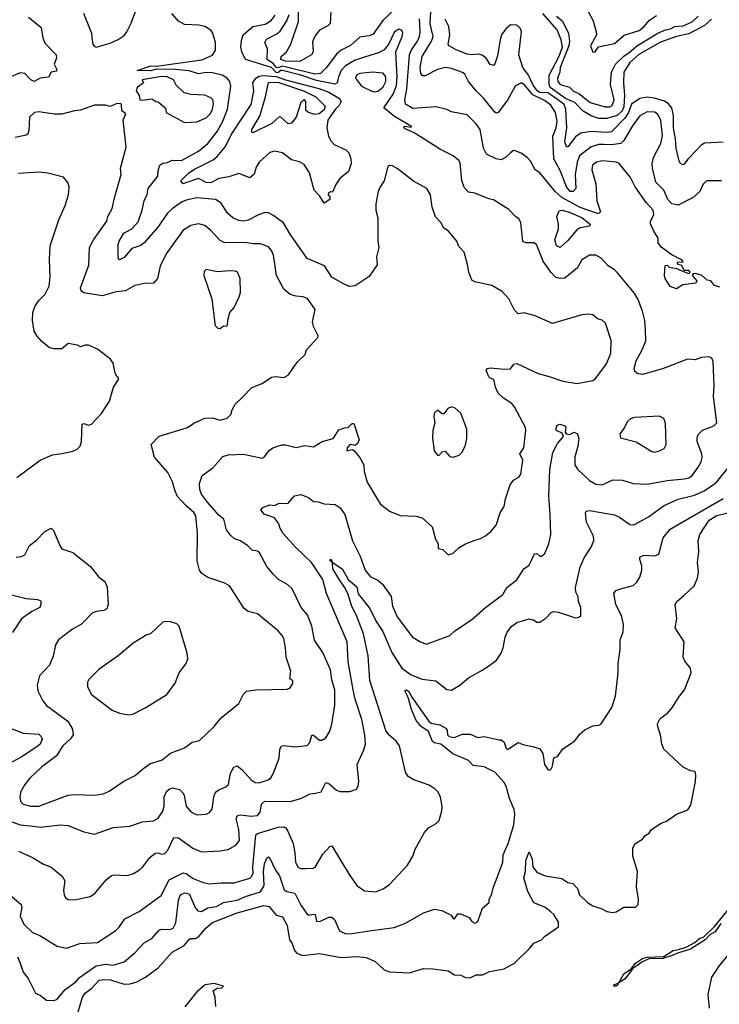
# Model space of a CAD drawing. Extents: x 1246230 to 1426786, y 660032 to 763141.
# Tile 456 of 566: x 1371733 to 1376241, y 716219 to 722562. Entities that reach past the tile are written whole.
import ezdxf

# ---------------------------------------------------------------- set-up
doc = ezdxf.new("R2010")
doc.units = 0

msp = doc.modelspace()

# ---------------------------------------------------------------- linework, layer by layer
at = {"layer": '0CON10XD'}
for points in [[(1372225, 722386.2), (1372255, 722394.2), (1372315, 722411.4), (1372367.5, 722435), (1372405, 722461.2), (1372424, 722485), (1372451.1, 722538.9), (1372477.8, 722615)], [(1374155, 722634.1), (1374072.3, 722557.7), (1374009.9, 722470.1), (1373985, 722458.8), (1373925, 722450), (1373865, 722396.5), (1373805, 722366.2), (1373775, 722340), (1373707.6, 722252.4), (1373670.4, 722215), (1373635, 722211.9), (1373425, 722263.8), (1373395, 722252.3), (1373385.2, 722255), (1373367.9, 722277.9), (1373327.9, 722305), (1373330.4, 722375), (1373312.9, 722415), (1373323.6, 722436.4), (1373388.8, 722471.2), (1373410.6, 722489.4), (1373453.9, 722555), (1373469.3, 722595)], [(1373738.9, 722651.1), (1373733.1, 722536.9), (1373717.8, 722522.2), (1373665, 722495.9), (1373634, 722456), (1373618.7, 722418.7), (1373624.4, 722355.6), (1373613.8, 722336.2), (1373536.7, 722293.3), (1373444, 722296), (1373414.7, 722305), (1373417.5, 722325), (1373452.4, 722355), (1373478.8, 722405), (1373528.8, 722551.2), (1373529.9, 722625)], [(1376255, 721523.6), (1376165, 721524), (1376155, 721521.2), (1376137.7, 721502.3), (1376114.7, 721455.3), (1376072.1, 721417.9), (1375975, 721368.2), (1375935, 721376.7), (1375909.1, 721405), (1375884, 721465), (1375832, 721515), (1375810.3, 721605), (1375808.8, 721635), (1375817.3, 721675), (1375863.1, 721765), (1375875.2, 721815.2), (1375864.2, 721915), (1375845, 721952.1), (1375825, 721965.8), (1375775, 721968.8), (1375727.5, 721942.5), (1375680.9, 721879.1), (1375625.6, 721784.4), (1375605.2, 721764.8), (1375545, 721755.6), (1375495, 721758.8), (1375465, 721758.8), (1375415, 721744.2), (1375340, 721685), (1375323.7, 721645), (1375311.2, 721565), (1375316.5, 721475), (1375298.8, 721455), (1375280, 721455), (1375255, 721485.7), (1375216.5, 721586.5), (1375173.9, 721666.1), (1375167.3, 721812.7), (1375189.8, 721865), (1375196.1, 721906.1), (1375184.2, 721964.2), (1375155, 722011.2), (1375115, 722042.3), (1375039, 722079), (1374985, 722143.3), (1374965, 722155.7), (1374925, 722134.3), (1374875.3, 722044.7), (1374815, 721964.4), (1374805, 721960.6), (1374795, 721965.6), (1374723.6, 722053.6), (1374673, 722103), (1374625.5, 722165), (1374601.9, 722211.9), (1374585, 722222.5), (1374515, 722247.3), (1374475, 722254.5), (1374425, 722241.8), (1374345, 722200.5), (1374330.9, 722200.9), (1374317.8, 722215), (1374313.1, 722255), (1374326.7, 722325), (1374386.1, 722425), (1374396.2, 722455), (1374378.1, 722535), (1374382.4, 722615)], [(1375364.2, 722675), (1375428.5, 722555), (1375450, 722475), (1375450, 722465), (1375410, 722395), (1375425, 722353.3), (1375440, 722355), (1375463, 722387), (1375565, 722408.8), (1375628.2, 722461.8), (1375725, 722492.9), (1375755, 722516.5), (1375790.7, 722559.3), (1375835, 722590.2)], [(1371647.2, 717407.2), (1371735, 717375.9), (1371802, 717368), (1371865, 717360.7), (1371995, 717375.5), (1372045, 717371.9), (1372145, 717330), (1372215, 717315.8), (1372335, 717358.6), (1372443, 717367), (1372525, 717395.6), (1372595, 717401.4), (1372625, 717417.5), (1372655, 717464.2), (1372663.4, 717496.6), (1372664.6, 717555.4), (1372678.9, 717591.1), (1372695, 717605.8), (1372717, 717613), (1372762.2, 717602.2), (1372785, 717578.6), (1372793.3, 717563.3), (1372806.4, 717496.4), (1372835, 717459.4), (1372875, 717439.4), (1372935, 717444.3), (1372955.5, 717454.5), (1372973.6, 717476.4), (1372983.1, 717555), (1372994.5, 717585), (1373015, 717601.8), (1373060.5, 717619.5), (1373077.8, 717635), (1373091.8, 717708.2), (1373113, 717747), (1373135, 717756), (1373165, 717732.9), (1373225, 717666.2), (1373249.2, 717649.1), (1373275, 717645.4), (1373333.8, 717665), (1373351.2, 717678.8), (1373366.2, 717703.8), (1373404.2, 717805), (1373409.7, 717860.3), (1373418.3, 717881.7), (1373434.3, 717885.7), (1373505, 717878.6), (1373585, 717885.8), (1373601.9, 717905), (1373615, 717953.3), (1373625, 717954), (1373665, 717921.4), (1373680, 717920), (1373705, 717936.2), (1373731.4, 717978.6), (1373744.3, 718024.3), (1373763.8, 718146.2), (1373763.8, 718245), (1373745, 718310), (1373734.7, 718374.8), (1373686.4, 718485), (1373633.3, 718565), (1373615.4, 718655), (1373587.3, 718727.3), (1373547.1, 718775), (1373487.5, 718895), (1373460.7, 718920.7), (1373400, 718955), (1373365, 718990), (1373325, 719038.8), (1373278.7, 719128.7), (1373265, 719137.5), (1373230, 719145), (1373202, 719172), (1373154.4, 719204.4), (1373117.1, 719217.1), (1373090.5, 719240.5), (1373064.5, 719275), (1373047.1, 719345), (1373015, 719369.4), (1372941.8, 719455), (1372904.6, 719505), (1372892.9, 719535), (1372891.1, 719575), (1372907.5, 719625), (1372976.2, 719675), (1373042.6, 719747.4), (1373075, 719758.2), (1373175, 719763.1), (1373295, 719738), (1373307, 719743), (1373341.3, 719788.7), (1373363.3, 719805), (1373422.5, 719822.5), (1373445, 719824), (1373515, 719806), (1373570.8, 719819.2), (1373625, 719811.2), (1373682.5, 719845), (1373752.5, 719865), (1373789.5, 719920.5), (1373825, 719933.8), (1373850, 719935), (1373875, 719960), (1373885, 719960), (1373920, 719855), (1373908.3, 719831.7), (1373895, 719820), (1373865, 719826), (1373855, 719820), (1373842, 719805), (1373840, 719785), (1373875, 719792.5), (1373886.7, 719786.7), (1373922, 719745), (1373950, 719695), (1373952.3, 719652.3), (1373972.4, 719582.4), (1374055, 719442.5), (1374115.5, 719395.5), (1374185, 719367.5), (1374285, 719364), (1374325, 719353.8), (1374390, 719295), (1374412.5, 719215), (1374430, 719185), (1374430, 719155), (1374458.3, 719148.3), (1374494.1, 719114.1), (1374525, 719126.2), (1374565, 719161.2), (1374605, 719185.8), (1374661.9, 719208.1), (1374700.9, 719219.1), (1374733.2, 719236.8), (1374768.8, 719265), (1374803.8, 719305), (1374828.8, 719385), (1374853.9, 719426.1), (1374862, 719475), (1374892, 719565), (1374914.3, 719595.7), (1374948.8, 719615), (1374962.5, 719635), (1374973.6, 719725), (1374955.5, 719765), (1374980.4, 719805), (1374994.3, 719915), (1374992.5, 719935), (1374923.6, 720065), (1374905, 720087.5), (1374850.6, 720125), (1374816.7, 720156.7), (1374798.9, 720195), (1374787.5, 720245), (1374765, 720252.5), (1374755, 720262.5), (1374737.5, 720305), (1374747.5, 720315), (1374765, 720318.8), (1374855, 720310), (1374896.2, 720313.8), (1374916.7, 720343.3), (1374935, 720348), (1375073.1, 720283.1), (1375145, 720264.2), (1375232.9, 720232.9), (1375325, 720218.5), (1375425, 720238.6), (1375445, 720252.2), (1375514.6, 720345.4), (1375540.9, 720415), (1375543.3, 720495), (1375507.2, 720607.2), (1375485.7, 720625.7), (1375455, 720636), (1375425, 720660.8), (1375395.7, 720665.7), (1375355, 720660.6), (1375165, 720604.4), (1375055, 720654), (1374983.6, 720673.6), (1374945, 720666.7), (1374921.7, 720691.7), (1374884.1, 720764.1), (1374840.5, 720810.5), (1374775, 720850.8), (1374665, 720873.1), (1374646.2, 720885), (1374626, 720935), (1374618.8, 720985), (1374595.8, 721065), (1374561.7, 721101.7), (1374550, 721135), (1374495, 721200.8), (1374465, 721218.8), (1374445.7, 721255), (1374412.4, 721292.4), (1374390.9, 721355), (1374378.9, 721435), (1374357.1, 721475), (1374271.1, 721521.1), (1374165, 721604), (1374135, 721621.2), (1374116.4, 721623.6), (1374104.2, 721615.8), (1374081.4, 721525), (1374055, 721486), (1374043.3, 721455), (1374028.5, 721375), (1374027.8, 721335), (1374039.5, 721285), (1374040.5, 721135), (1374046.7, 721095), (1374031.9, 721035), (1374035, 720982.5), (1373985, 720908), (1373895, 720848.6), (1373855, 720843.3), (1373815, 720863.1), (1373743.4, 720903.4), (1373696.8, 720976.8), (1373585, 721024), (1373475, 721181.4), (1373433.1, 721253.1), (1373363.1, 721303.1), (1373335, 721318.1), (1373315, 721320.6), (1373271.2, 721305), (1373205, 721270), (1373175, 721264.5), (1373145, 721268.9), (1373105.4, 721285.4), (1373070.8, 721315), (1373030.9, 721380.9), (1372993.8, 721403.8), (1372875, 721415.3), (1372805, 721400), (1372775, 721387.1), (1372715, 721344.7), (1372685, 721315.3), (1372623.6, 721226.4), (1372534.8, 721125.2), (1372513.1, 721106.9), (1372455, 721087.9), (1372405, 721031.1), (1372375, 721014.3), (1372369.3, 721019.3), (1372366.6, 721046.6), (1372367.3, 721115), (1372372.9, 721135), (1372403.8, 721186.2), (1372455, 721215.4), (1372495, 721260.6), (1372521.9, 721335), (1372533.7, 721396.3), (1372553.4, 721436.6), (1372560.6, 721475), (1372622.9, 721555), (1372625, 721590), (1372636.2, 721625), (1372655, 721638.8), (1372685, 721642), (1372715, 721656.4), (1372775, 721656.2), (1372885, 721714.6), (1372945.5, 721765), (1373005, 721842.2), (1373041.8, 721908.2), (1373071.2, 721985), (1373092.6, 722135), (1373086.6, 722165), (1373070, 722185), (1373037.1, 722205), (1372975, 722220), (1372935, 722221.6), (1372885, 722212.7), (1372825, 722232.3), (1372735, 722242.4), (1372615, 722244), (1372575, 722232.6), (1372490, 722235), (1372577.5, 722265), (1372615, 722263.1), (1372905.5, 722304.5), (1372975, 722333.6), (1372994.6, 722365), (1372995.4, 722415.4), (1372978.1, 722475), (1372963.9, 722493.9), (1372925, 722519.4), (1372887.4, 722527.4), (1372795, 722530.6), (1372755, 722553.1), (1372713.1, 722603.1)], [(1371788.8, 722578.8), (1371871.8, 722511.8), (1371881.5, 722445), (1371895, 722410.6), (1371967.3, 722335), (1371970, 722315), (1371954, 722275), (1371969.2, 722245), (1371969.5, 722230.5), (1371935, 722225.3), (1371917.3, 722192.7), (1371865, 722185.4), (1371826.4, 722163.6), (1371804.4, 722175), (1371765, 722216.7), (1371735, 722220.5), (1371676.1, 722193.9)], [(1372143.3, 722605), (1372195.8, 722475), (1372197.7, 722447.7), (1372204.2, 722404.2), (1372212.3, 722392.3), (1372225, 722386.2)], [(1376014.1, 719604.1), (1376045, 719610.4), (1376065.6, 719625), (1376105, 719679.2), (1376122.7, 719715), (1376129.5, 719745), (1376127.3, 719765), (1376098.5, 719845), (1376098.7, 719871.3), (1376107.2, 719892.8), (1376133.1, 719916.9), (1376206.2, 719945), (1376224.2, 719965), (1376203.1, 720135), (1376207.7, 720205), (1376201.2, 720361.2), (1376192, 720382), (1376175, 720390), (1376125, 720387.1), (1376085, 720370.8), (1376035, 720375.8), (1375875, 720312.1), (1375745, 720277.1), (1375715, 720281.2), (1375695.9, 720295.9), (1375693.1, 720315), (1375705.6, 720365), (1375744.5, 720435), (1375767, 720493), (1375765.5, 720564.5), (1375761.5, 720625), (1375746.7, 720685), (1375715, 720763.3), (1375691.7, 720801.7), (1375585, 720931.4), (1375565, 720951.4), (1375525, 720976), (1375478.8, 721025), (1375445, 721046), (1375405, 721045.7), (1375355.8, 721015), (1375326.1, 720963.9), (1375245, 720897.5), (1375214.2, 720894.2), (1375185, 720903.8), (1375155, 720936), (1375106.7, 721006.7), (1375063.6, 721113.6), (1375045, 721125.6), (1374995, 721124.3), (1374973.6, 721133.6), (1374960.8, 721255), (1374949.7, 721279.7), (1374926.7, 721295), (1374885, 721340), (1374785, 721402), (1374755, 721408), (1374665, 721444.4), (1374625, 721451.4), (1374598.2, 721478.2), (1374580.9, 721525), (1374570.7, 721640.7), (1374562.9, 721655), (1374525, 721685.4), (1374445, 721727.1), (1374275, 721834), (1374211.7, 721861.7), (1374208.3, 721871.7), (1374213.6, 721876.4), (1374255, 721870), (1374256.7, 721875), (1374148.1, 721938.1), (1374080, 721995), (1374138.5, 722081.5), (1374161.1, 722138.9), (1374165.5, 722195), (1374156, 722355), (1374196.4, 722455), (1374200.6, 722475), (1374195, 722493.8), (1374175, 722500.6), (1374148.1, 722485), (1374108.2, 722401.8), (1374081.1, 722368.9), (1374045, 722348.9), (1373995, 722333.6), (1373895, 722302.3), (1373831.8, 722265), (1373804.8, 722235.2), (1373787.1, 722195), (1373778.2, 722155), (1373763.6, 722146.4), (1373645, 722171.6), (1373544.6, 722205), (1373425, 722235.2), (1373415, 722235.1), (1373395, 722220.5), (1373385, 722222.2), (1373355, 722253.7), (1373188.5, 722305), (1373164.7, 722354.7), (1373158.2, 722385), (1373161.7, 722428.3), (1373173.3, 722465), (1373235, 722518), (1373315, 722533.7), (1373353.6, 722556.4), (1373378.4, 722591.6)], [(1376245, 720839.6), (1376209.4, 720849.4), (1376185, 720880.6), (1376163.3, 720883.3), (1376126.9, 720916.9), (1376085, 720928), (1376072.5, 720925), (1376066.7, 720915), (1376095, 720880), (1376090, 720865), (1376006.7, 720853.3), (1375965, 720827.5), (1375924.1, 720844.1), (1375892, 720895), (1375887.5, 720915), (1375891.7, 720978.3), (1375905, 720980), (1375918.3, 720968.3), (1375965, 720960), (1376035, 720930), (1376045, 720927.5), (1376052.5, 720935), (1376045, 720946.7), (1376015, 720946.7), (1375998.6, 720978.6), (1375972.5, 720985), (1375970.7, 720999.3), (1376007.5, 721002.5), (1375998.8, 721015), (1375935, 721047.5), (1375865, 721096.7), (1375846.7, 721125), (1375846.2, 721155), (1375819.2, 721199.2), (1375796.4, 721246.4), (1375797.5, 721265), (1375818.9, 721305), (1375814.8, 721334.8), (1375769.4, 721385), (1375698.2, 721485), (1375667.8, 721545), (1375595, 721636.2), (1375575, 721643.9), (1375485, 721652.7), (1375449.2, 721645), (1375424.6, 721625), (1375418.4, 721595), (1375445.6, 721505), (1375450.9, 721395), (1375475.7, 721325), (1375466.2, 721315), (1375455, 721313.6), (1375345, 721352.2), (1375226.8, 721416.8), (1375183.3, 721455), (1375085, 721576.2), (1375054.1, 721594.1), (1375025, 721650), (1375003.3, 721675), (1374965, 721703.3), (1374925, 721718), (1374915, 721719.2), (1374894.2, 721705), (1374864, 721675), (1374835, 721660.5), (1374802, 721665), (1374740.4, 721695), (1374721.8, 721735), (1374699.2, 721855), (1374672.7, 721892.7), (1374615, 721948.5), (1374515, 721968), (1374485, 721982.9), (1374415, 722000.8), (1374265, 721991.2), (1374219.2, 722019.2), (1374213.4, 722045), (1374227, 722115), (1374244, 722335), (1374255, 722364.6), (1374295.7, 722425), (1374308.7, 722455), (1374312.9, 722485), (1374308, 722568)], [(1376265, 721773.4), (1376145, 721766.4), (1376122.8, 721755), (1376096.9, 721725), (1376037, 721663), (1376015, 721631.4), (1376005, 721628.1), (1375990.8, 721635), (1375981.5, 721651.5), (1375963.3, 721735), (1375958.9, 721795), (1375944.8, 721864.8), (1375945.5, 721945.5), (1375933.7, 721995), (1375911.9, 722021.9), (1375887.3, 722037.3), (1375822.4, 722057.6), (1375775, 722064.2), (1375729.4, 722055), (1375675, 722017.5), (1375654.7, 721965), (1375631.6, 721928.4), (1375545, 721840.3), (1375515, 721835.2), (1375415, 721841.6), (1375348.4, 721831.6), (1375315, 721808), (1375265, 721742.5), (1375255, 721743.6), (1375244.8, 721775), (1375259, 721865), (1375251.5, 721985), (1375241.1, 722015), (1375199, 722049), (1375135, 722090.6), (1375085, 722093.2), (1375067.5, 722105), (1375039.4, 722145), (1375011.9, 722205), (1374973.9, 722255), (1374948.4, 722335), (1374966.6, 722486.6), (1374957.9, 722507.9), (1374935, 722527.9), (1374895, 722529.5), (1374865, 722502.7), (1374838, 722465), (1374827.6, 722435), (1374811.3, 722328.7), (1374795, 722277.5), (1374785, 722266.7), (1374765, 722273.8), (1374738.1, 722315), (1374713.1, 722333.1), (1374689.2, 722339.2), (1374645, 722335.5), (1374615, 722341), (1374545, 722368), (1374496.9, 722395), (1374492.9, 722405), (1374504.8, 722465), (1374497.9, 722517.9), (1374475.2, 722565.2)], [(1376191.4, 722565), (1376144.8, 722525), (1376045, 722470.8), (1375965, 722453.8), (1375861.5, 722418.5), (1375722.1, 722337.9), (1375664, 722286), (1375624.8, 722225), (1375622.3, 722155), (1375629.4, 722075), (1375625, 722001.4), (1375615, 721974.3), (1375583.4, 721945), (1375515, 721925.2), (1375465, 721925.2), (1375415, 721942.1), (1375363.3, 721973.3), (1375309.2, 722029.2), (1375249.6, 722055), (1375150.7, 722125), (1375144, 722145), (1375145.2, 722205), (1375206.4, 722323.6), (1375229.5, 722385), (1375222.3, 722432.3), (1375196.2, 722496.2), (1375102.9, 722602.9)], [(1375192.3, 722585), (1375228.6, 722555), (1375269.8, 722475), (1375276.1, 722425), (1375270.8, 722395), (1375214.8, 722255.2), (1375212.2, 722225), (1375198.6, 722185), (1375200.4, 722165), (1375214.8, 722144.8), (1375275, 722126.7), (1375301.9, 722101.9), (1375335, 722087.2), (1375408.9, 722028.9), (1375505, 722000.8), (1375535, 722001.4), (1375549.9, 722010.1), (1375562.9, 722045), (1375538.7, 722145), (1375545, 722223.5), (1375572.6, 722275), (1375625, 722327.5), (1375659.4, 722350.6), (1375713.5, 722396.5), (1375844.5, 722475.5), (1375893.6, 722496.4), (1375927.1, 722502.9), (1375955, 722519.2), (1376007.1, 722522.9), (1376065, 722548.4), (1376105.1, 722584.9)], [(1372795, 721899.2), (1372875, 721904.5), (1372935, 721930.8), (1372961.3, 721958.7), (1372974.1, 721985), (1372980.5, 722020.5), (1372976.2, 722045), (1372965, 722059.4), (1372925, 722076.4), (1372835, 722080), (1372792.1, 722092.1), (1372741.2, 722141.2), (1372723.3, 722175), (1372683.8, 722195), (1372645.6, 722195.6), (1372522.5, 722175), (1372530, 722155), (1372490, 722125), (1372483.3, 722105), (1372502.5, 722075), (1372507, 722047), (1372525, 722043.8), (1372585, 722052.5), (1372610, 722035), (1372625, 722033.3), (1372672.5, 721992.5), (1372677.5, 721965), (1372795, 721899.2)], [(1373695, 721380), (1373667.5, 721425), (1373629.2, 721465), (1373599.5, 721575), (1373565, 721629.4), (1373535, 721646.5), (1373485, 721658.9), (1373426, 721705), (1373375, 721715.6), (1373345, 721707.5), (1373275.7, 721645), (1373257.4, 721612.6), (1373242.5, 721567.5), (1373215.7, 721544.3), (1373145, 721572.1), (1373079.7, 721550.3), (1373015, 721538.4), (1372965, 721511.6), (1372935, 721513.4), (1372885, 721538.9), (1372784.4, 721504.4), (1372770, 721525), (1372823.4, 721575), (1372859.8, 721600.2), (1372979.6, 721660.4), (1373005, 721680), (1373059.8, 721745), (1373095, 721820), (1373224.2, 722015), (1373240.6, 722105), (1373234, 722155), (1373254.7, 722185), (1373275, 722198.8), (1373297.6, 722202.4), (1373385, 722196.8), (1373446.2, 722175), (1373659.9, 722119.9), (1373724.6, 722094.6), (1373794.3, 722055), (1373804.4, 722035), (1373791.2, 722008.8), (1373765, 721984.3), (1373718.2, 721915), (1373711.5, 721865), (1373722.1, 721812.1), (1373739.2, 721779.2), (1373758.3, 721758.3), (1373833.4, 721723.4), (1373854, 721705), (1373867.1, 721665), (1373868, 721635), (1373851.2, 721585), (1373795, 721539.2), (1373769.6, 721500.4), (1373748.3, 721451.7), (1373735, 721452.5), (1373722.5, 721445), (1373720, 721435), (1373730, 721425), (1373730, 721405), (1373695, 721380)], [(1374025, 722096.9), (1374045, 722104.1), (1374075, 722128.8), (1374090.9, 722165), (1374091.4, 722195), (1374075, 722218.7), (1374005, 722224.8), (1373925, 722215.3), (1373902.7, 722205), (1373895.6, 722185), (1373935.6, 722135), (1374005, 722099.1), (1374025, 722096.9)], [(1373235, 721834.4), (1373227.5, 721837.5), (1373228.2, 721855), (1373279.6, 721940.4), (1373315.9, 722065), (1373335, 722157.2), (1373395, 722159.8), (1373561.2, 722105), (1373640, 722065), (1373700.3, 722005), (1373695, 721981.1), (1373663.3, 721955), (1373635, 721952.5), (1373593.9, 721963.9), (1373577.3, 721977.3), (1373576.1, 722035), (1373565, 722048.6), (1373545, 722029.2), (1373513.3, 721935), (1373485, 721896.2), (1373462.3, 721892.3), (1373415, 721933.8), (1373405, 721935.8), (1373357.4, 721892.6), (1373235, 721834.4)], [(1371710.8, 719099.2), (1371745, 719104), (1371765, 719113.8), (1371795.7, 719175), (1371841.5, 719208.5), (1371895, 719265.6), (1371935, 719286), (1371951.3, 719271.3), (1371990.8, 719175), (1372005, 719153.8), (1372075, 719128.8), (1372189.1, 719039.1), (1372241.7, 718971.7), (1372282.3, 718942.3), (1372295.8, 718905.8), (1372302.9, 718795), (1372295, 718766.7), (1372275, 718755.8), (1372225, 718750.6), (1372200.2, 718739.8), (1372131.3, 718668.7), (1372073.3, 718635), (1371983.6, 718566.4), (1371964, 718535), (1371948.3, 718461.7), (1371924.3, 718405), (1371860, 718335), (1371844.3, 718275), (1371848.6, 718238.6), (1371882, 718175), (1371906, 718145), (1372043.4, 718043.4), (1372072.2, 717992.2), (1372077.5, 717955), (1372060.8, 717929.1), (1372010, 717885), (1371969.2, 717820.8), (1371875, 717748.6), (1371798.1, 717675), (1371765.3, 717634.7), (1371740.8, 717589.2), (1371732.5, 717555), (1371737.8, 717527.8), (1371755, 717509.4), (1371805, 717495.4), (1371855, 717496.1), (1372045, 717566.2), (1372085, 717571.2), (1372215, 717566.4), (1372270, 717575), (1372308.5, 717591.5), (1372404, 717656), (1372476.7, 717693.3), (1372525, 717733.1), (1372572, 717768), (1372650, 717795), (1372705, 717837.1), (1372795, 717870.8), (1372845, 717907.5), (1372890.3, 717919.7), (1372985, 718008), (1373030, 718065), (1373143.9, 718156.1), (1373175, 718217.5), (1373194.3, 718235.7), (1373255, 718245.8), (1373455, 718248.8), (1373473.9, 718256.1), (1373493.3, 718285), (1373493, 718303), (1373472.5, 718315), (1373480, 718365), (1373450, 718455), (1373445.5, 718515), (1373434.2, 718575), (1373424.2, 718595), (1373399.2, 718625), (1373265, 718734.2), (1373205, 718750), (1373178.3, 718768.3), (1373098, 718895), (1373084, 718915), (1373055, 718932.5), (1372945, 718968), (1372906.2, 718995), (1372892, 719015), (1372877, 719077), (1372879.2, 719255), (1372868.2, 719365), (1372855, 719386.5), (1372802.2, 719432.2), (1372750.5, 719490.5), (1372733.9, 719523.9), (1372716.4, 719585), (1372686.2, 719645), (1372601.2, 719745), (1372580, 719825), (1372630.5, 719879.5), (1372815, 719935.8), (1372855, 719964), (1372925, 719996), (1372975, 719998), (1373025, 719983.3), (1373070, 719995), (1373095, 720020), (1373100, 720045), (1373120, 720085), (1373168.6, 720131.4), (1373227.9, 720192.1), (1373295, 720219.2), (1373355, 720259.2), (1373384.1, 720264.1), (1373435, 720258.1), (1373465.8, 720275), (1373521.2, 720355), (1373571.2, 720405), (1373581.2, 720435), (1373653.3, 720515), (1373656.4, 720526.4), (1373626.2, 720585), (1373620, 720615), (1373636.7, 720695), (1373586.6, 720766.6), (1373557.6, 720777.6), (1373515, 720780.5), (1373475, 720792.5), (1373435.3, 720825.3), (1373387.1, 720915), (1373367.7, 721045), (1373354.5, 721075), (1373335, 721099.4), (1373285, 721119.1), (1373235, 721117.9), (1373185, 721127.2), (1373055, 721123.8), (1373025, 721140.9), (1372964.3, 721204.3), (1372925, 721236.2), (1372885, 721247.5), (1372835, 721236.2), (1372785, 721206.7), (1372676.7, 721055), (1372636.9, 720975), (1372620.6, 720895), (1372595, 720865.8), (1372537.6, 720862.4), (1372475, 720849.4), (1372413.6, 720816.4), (1372355, 720808.9), (1372265, 720783.3), (1372145, 720801.9), (1372129.2, 720815), (1372124.2, 720835), (1372178.8, 720981.2), (1372182.5, 721095), (1372208.5, 721145), (1372294.3, 721265), (1372301.4, 721295), (1372328.1, 721345), (1372343.5, 721415), (1372385.6, 721564.4), (1372381.5, 721605), (1372419.1, 721740.9), (1372399.2, 721915), (1372417.5, 721955), (1372390, 721975), (1372388.8, 722015), (1372381.7, 722021.7), (1372355, 722021.2), (1372316.2, 722003.8), (1372285, 722012), (1372215, 722011.4), (1372125, 721978.9), (1372085, 721975.6), (1372005, 721954.5), (1371955, 721954.5), (1371855, 721968.9), (1371827.5, 721965), (1371795.7, 721935), (1371791.3, 721848.7), (1371784.4, 721825.6), (1371775, 721819.4), (1371703.6, 721803.6)], [(1371715, 719613.3), (1371865, 719723.8), (1371945, 719758.8), (1372005, 719766.7), (1372075, 719783.3), (1372103.6, 719796.4), (1372123.3, 719815), (1372131.2, 719845), (1372135, 719957.5), (1372145, 719961.2), (1372175, 719950.6), (1372195, 719956), (1372260, 720025), (1372312, 720105), (1372336.7, 720195), (1372370, 720245), (1372370, 720255), (1372360.7, 720260.7), (1372347.5, 720285), (1372335, 720350), (1372317.5, 720375), (1372235, 720438.8), (1372175.7, 720465.7), (1372155, 720465.8), (1372125, 720455.7), (1372105, 720466.2), (1372045, 720476.2), (1372005, 720442.9), (1371951.7, 720441.7), (1371925, 720448), (1371875, 720488.8), (1371844.4, 720524.4), (1371826.6, 720556.6), (1371814.4, 720625), (1371816.7, 720675), (1371832.1, 720717.9), (1371858.6, 720755), (1371896.9, 720793.1), (1371922.9, 720845), (1371929.2, 720905), (1371924.3, 721015), (1371930, 721105), (1371985, 721272.5), (1372026, 721365), (1372048, 721435), (1372051.2, 721485), (1372043.6, 721513.6), (1372015, 721547.5), (1371914.2, 721574.2), (1371855, 721580), (1371725, 721572.5)], [(1375215, 721094.3), (1375190.6, 721105), (1375181.3, 721145), (1375204.1, 721215.9), (1375205.4, 721245), (1375194.5, 721295), (1375208.5, 721331.5), (1375225, 721336), (1375275, 721323), (1375356.8, 721285), (1375408.5, 721245), (1375405, 721233.1), (1375345, 721220.7), (1375321.8, 721208.2), (1375265, 721139.2), (1375215, 721094.3)], [(1373025, 720572.5), (1373045, 720590), (1373065, 720587.5), (1373072.5, 720595), (1373073.6, 720626.4), (1373086.7, 720675), (1373115, 720707.5), (1373146.7, 720776.7), (1373155.9, 720805.9), (1373154, 720895), (1373136.7, 720935), (1373121.2, 720941.2), (1373085, 720944.2), (1373007, 720937), (1372935, 720953.3), (1372920.8, 720939.2), (1372920, 720915), (1372970, 720765), (1372990, 720605), (1372993, 720593), (1373010, 720575), (1373025, 720572.5)], [(1374525, 719743.3), (1374565, 719757.5), (1374582.5, 719775), (1374602.5, 719815), (1374613.3, 719865), (1374613.8, 719925), (1374575, 720027.5), (1374538.8, 720058.8), (1374515, 720068.8), (1374491.7, 720058.3), (1374465, 720022.5), (1374455, 720022.5), (1374425, 720047.5), (1374405, 720030), (1374401.2, 720005), (1374408, 719965), (1374393.8, 719915), (1374393.6, 719866.4), (1374403.3, 719785), (1374425, 719757.5), (1374435, 719757.5), (1374455, 719777.5), (1374475, 719782.5), (1374505, 719747.5), (1374525, 719743.3)], [(1371725, 717205.8), (1371815, 717164.3), (1371885, 717122), (1371935, 717102), (1372006.7, 717045), (1372024, 717015), (1372014.2, 716955), (1372018.8, 716925), (1372028.8, 716905), (1372045, 716893.8), (1372085, 716891.2), (1372187.3, 716912.7), (1372217.6, 716932.4), (1372258.3, 716981.7), (1372288.9, 717021.1), (1372325, 717048), (1372345, 717054), (1372425, 717049.2), (1372465, 717062.5), (1372504.4, 717085.6), (1372525.5, 717104.5), (1372570.6, 717165), (1372605, 717193.1), (1372625, 717194.4), (1372645.5, 717185.5), (1372668.4, 717191.6), (1372687.1, 717212.9), (1372725.6, 717294.4), (1372755, 717292.2), (1372848.6, 717225), (1372905, 717202.5), (1373025, 717206.9), (1373075, 717217.5), (1373125, 717244.2), (1373148.5, 717275), (1373145.7, 717345.7), (1373128.2, 717415), (1373136.2, 717435), (1373155, 717440.5), (1373225, 717430.6), (1373265, 717435.5), (1373282.5, 717457.5), (1373290.5, 717509.5), (1373313, 717527), (1373475, 717526.2), (1373545, 717544.2), (1373605, 717574.3), (1373639.2, 717579.2), (1373675, 717588.8), (1373705, 717647.5), (1373725, 717642.2), (1373775, 717598.1), (1373795, 717590.8), (1373860.7, 717589.3), (1373903.9, 717606.1), (1373913.8, 717625), (1373918, 717655), (1373908, 717765), (1373950.9, 717859.1), (1373960, 717895), (1373955.6, 717955), (1373937.3, 718055), (1373895, 718184), (1373881.4, 718245), (1373850, 718425), (1373842.1, 718555), (1373709.6, 718865), (1373685.8, 718955.8), (1373612.9, 719065), (1373509.5, 719165), (1373428.9, 719255), (1373411.1, 719285), (1373402.9, 719315), (1373375, 719353.8), (1373306.9, 719376.9), (1373285.7, 719405), (1373300.2, 719419.8), (1373345, 719437.8), (1373375, 719432.2), (1373405, 719447.5), (1373460, 719445), (1373502.5, 719495), (1373545, 719503.8), (1373593.3, 719485), (1373625, 719457.5), (1373656.6, 719456.6), (1373695, 719444), (1373765, 719439.4), (1373797.4, 719417.4), (1373826.9, 719375), (1373876.9, 719205), (1373926.2, 719106.2), (1373958.1, 719015), (1373993.8, 718973.8), (1374040.9, 718950.9), (1374069.4, 718925), (1374126, 718846), (1374135.5, 718785), (1374164.4, 718715), (1374264.6, 718584.6), (1374315, 718553.3), (1374355, 718540), (1374504.3, 718595.7), (1374536.2, 718625), (1374643.8, 718695), (1374734, 718775), (1374845, 718859.2), (1374871.2, 718905), (1374935.7, 718954.3), (1374981.2, 719025), (1375015, 719048.8), (1375049.7, 719120.3), (1375065, 719123.8), (1375085, 719106.7), (1375095, 719106.2), (1375117.4, 719122.6), (1375142.5, 719185), (1375154.3, 719245), (1375151.2, 719375), (1375141.3, 719495), (1375148.2, 719665), (1375167.9, 719775), (1375197.8, 719832.2), (1375236.7, 719876.7), (1375228.8, 719898.8), (1375192.5, 719915), (1375187.5, 719925), (1375195, 719950), (1375213.6, 719956.4), (1375247.5, 719945), (1375252.5, 719935), (1375246.7, 719905), (1375253.6, 719893.6), (1375275, 719890), (1375305, 719904), (1375327.5, 719895), (1375335.5, 719865), (1375328.5, 719815), (1375308.7, 719745), (1375310, 719695), (1375327.6, 719667.6), (1375405, 719594.6), (1375445, 719570), (1375485, 719565.7), (1375555, 719598.6), (1375617.5, 719595), (1375685, 719573.5), (1375775, 719569.2), (1375905, 719594), (1376014.1, 719604.1)], [(1375825, 719776.7), (1375855, 719783.8), (1375885, 719800), (1375898, 719825), (1375893.9, 719963.9), (1375883.9, 719993.9), (1375855, 720008), (1375695, 719998.8), (1375669.3, 719990.7), (1375647.3, 719972.7), (1375628.3, 719931.7), (1375600, 719895), (1375605, 719867.5), (1375705, 719843.8), (1375805, 719781.2), (1375825, 719776.7)], [(1371655, 716938), (1371742.2, 716862.2), (1371745.5, 716845), (1371736.4, 716786.4), (1371760, 716735), (1371815, 716682), (1371862.7, 716662.7), (1371975, 716594), (1372035, 716580), (1372121.2, 716611.2), (1372235, 716617.5), (1372351.2, 716695), (1372372, 716715), (1372409.7, 716770.3), (1372503.1, 716816.9), (1372645, 716920), (1372695, 717020.5), (1372785, 717065.4), (1372805, 717062.7), (1372850.5, 717030.5), (1372915, 717003.5), (1372955.5, 716995.5), (1373028.1, 717001.9), (1373115, 717000.7), (1373215, 717032.7), (1373229.1, 717045), (1373236.2, 717063.8), (1373234.3, 717105), (1373255, 717310), (1373265, 717319.5), (1373399.1, 717360.9), (1373435, 717363.3), (1373448.1, 717355), (1373460.5, 717335), (1373493.8, 717255), (1373505.5, 717195), (1373508.9, 717135), (1373525, 717102), (1373545, 717094.4), (1373575, 717093.1), (1373624, 717096), (1373637.3, 717102.7), (1373685, 717186.2), (1373730, 717235), (1373745, 717240), (1373855.8, 717055), (1373905, 716984), (1373955, 716949.2), (1374025, 716944.3), (1374075, 716962.9), (1374115, 716991.4), (1374231.4, 717115), (1374265.6, 717174.4), (1374280.3, 717219.7), (1374340, 717325), (1374367.5, 717355), (1374416.1, 717383.9), (1374436.1, 717403.9), (1374453.8, 717465), (1374455.9, 717494.1), (1374443.9, 717553.9), (1374430, 717585), (1374410, 717605), (1374371.2, 717631.2), (1374272.5, 717665), (1374235, 717687.5), (1374218.8, 717715), (1374180.4, 717885), (1374157.9, 717915), (1374110.8, 717955), (1374092.6, 717982.6), (1373988.2, 718305), (1373978.9, 718465), (1373948.7, 718605), (1373902.2, 718725), (1373871.8, 718781.8), (1373846.1, 718865), (1373826.6, 718906.6), (1373789.6, 718959.6), (1373751.4, 719025), (1373748.3, 719058.3), (1373743.3, 719073), (1373733.8, 719075), (1373735, 719086.2), (1373743.3, 719073), (1373747, 719067), (1373813.2, 719023.2), (1373848.8, 718955), (1373905, 718908.1), (1373914, 718864), (1373989.2, 718769.2), (1374030.5, 718685), (1374071.8, 718621.8), (1374130.9, 718485), (1374195, 718384), (1374255, 718340.7), (1374325, 718314.8), (1374415, 718302.7), (1374485, 718247.1), (1374515, 718242.2), (1374568.8, 718275), (1374625, 718322.5), (1374717, 718373), (1374769.7, 718410.3), (1374805, 718436), (1374835, 718482), (1374848.2, 718515), (1374860, 718585), (1374873.8, 718616.2), (1374904.6, 718655.4), (1374935, 718678.1), (1375015, 718701.5), (1375043.3, 718695), (1375065, 718681.2), (1375085, 718681.2), (1375123, 718707), (1375157, 718743), (1375175, 718748.8), (1375205, 718746.2), (1375315, 718710), (1375335, 718712.5), (1375347.5, 718725), (1375348.8, 718775), (1375334.3, 718814.3), (1375330.6, 718845), (1375315.6, 718875), (1375313.1, 718905), (1375344.6, 719035), (1375370, 719095), (1375415.8, 719165), (1375432.3, 719207.7), (1375429.2, 719235), (1375384.2, 719325), (1375377.5, 719385), (1375383.6, 719396.4), (1375405, 719400), (1375565, 719371.8), (1375597.4, 719357.4), (1375665, 719310), (1375685, 719308.1), (1375703.8, 719315), (1375785, 719360.6), (1375885, 719432.7), (1375975.9, 719474.1), (1376080.1, 719499.9), (1376142.2, 719527.8), (1376203, 719567), (1376225.4, 719585), (1376295, 719672.9)], [(1371718.2, 716525), (1371735.4, 716485), (1371755.4, 716425.4), (1371787.8, 716385), (1371835, 716290), (1371867.5, 716275), (1371905, 716246.2), (1371955, 716243.3), (1371975, 716253.3), (1372026, 716315), (1372094.2, 716365), (1372117.4, 716392.6), (1372225, 716466.3), (1372285, 716477.3), (1372335, 716471.1), (1372405, 716493.6), (1372477.4, 716552.6), (1372535, 716615.6), (1372585, 716643.3), (1372632.3, 716697.7), (1372647.4, 716702.6), (1372699.1, 716700.9), (1372720.5, 716709.5), (1372738.8, 716745), (1372756.9, 716886.9), (1372764.2, 716915.8), (1372775, 716929.8), (1372796.7, 716936.7), (1372825, 716930.9), (1372865, 716838.6), (1372880.4, 716820.4), (1372905, 716818), (1372945, 716840), (1373000.6, 716849.4), (1373045, 716876.1), (1373135, 716889.3), (1373186.8, 716913.2), (1373285, 716944.2), (1373308.5, 716985), (1373303.3, 717075), (1373309.3, 717125), (1373325, 717160.8), (1373335, 717168.8), (1373345, 717161.2), (1373378.7, 717088.7), (1373406.3, 717046.3), (1373437, 716957), (1373455, 716945.8), (1373505.4, 716935), (1373545, 716858.5), (1373585, 716800), (1373595, 716792.5), (1373625, 716800), (1373637, 716797), (1373645, 716754.2), (1373667.3, 716752.7), (1373725, 716780.8), (1373745, 716781.2), (1373761.2, 716765), (1373793.5, 716693.5), (1373833.6, 716673.6), (1373874.5, 716674.5), (1373983.5, 716693.5), (1374145.5, 716714.5), (1374218.1, 716741.9), (1374335, 716808), (1374405, 716831.2), (1374453.6, 716823.6), (1374513, 716793), (1374525, 716772.5), (1374535, 716770), (1374555, 716802.5), (1374573, 716803), (1374628, 716778), (1374645, 716753.3), (1374665, 716741.2), (1374685, 716752.5), (1374715, 716837.5), (1374757.5, 716875), (1374758.8, 716895), (1374775, 716930), (1374783.1, 716966.9), (1374845.6, 717135), (1374847.9, 717182.1), (1374880, 717255), (1374916.5, 717375), (1374922.3, 717445), (1374919.1, 717475), (1374888.3, 717545), (1374868.1, 717625), (1374855, 717648.9), (1374793.3, 717715), (1374725, 717749.1), (1374655, 717758.7), (1374625, 717789.5), (1374523.6, 717833.6), (1374445.5, 717895.5), (1374405, 717903.7), (1374392.1, 717912.1), (1374366.2, 717976.2), (1374319.5, 718009.5), (1374287.6, 718047.6), (1374258.3, 718118.3), (1374236.7, 718196.7), (1374216.7, 718235), (1374216.2, 718243.8), (1374224.7, 718245.3), (1374239.6, 718235), (1374258.7, 718198.7), (1374367.8, 718045), (1374385, 718031.1), (1374439.4, 718019.4), (1374477.8, 717997.8), (1374487.1, 717985), (1374490, 717955), (1374500.8, 717945), (1374532.9, 717937.1), (1374585, 717960), (1374635, 717958.8), (1374685, 717938.8), (1374725, 717944.3), (1374822.3, 717922.3), (1374835, 717922), (1374855, 717908), (1374865, 717872.5), (1374875, 717860), (1374945, 717905.8), (1374975, 717892.5), (1375045, 717878.6), (1375084.1, 717864.1), (1375103.8, 717835), (1375114.2, 717764.2), (1375135, 717732.5), (1375145, 717727.5), (1375155, 717732.5), (1375165, 717752.5), (1375173.9, 717806.1), (1375197.5, 717815), (1375233.3, 717865), (1375307.5, 717915), (1375345, 717962.5), (1375375, 717986.7), (1375426.1, 718013.9), (1375465, 718016.7), (1375478.8, 718025), (1375548.3, 718131.7), (1375572, 718205), (1375590, 718355), (1375588, 718415), (1375601.2, 718505), (1375602.7, 718567.3), (1375621.2, 718618.8), (1375624.3, 718665), (1375610, 718725), (1375573.1, 718795), (1375560.8, 718865), (1375574.3, 718885.7), (1375605, 718895.8), (1375685, 718917.5), (1375710.3, 718939.7), (1375729.4, 718970.6), (1375742.5, 719015), (1375742.2, 719045), (1375727.5, 719085), (1375729.5, 719100.5), (1375755, 719112.5), (1375825, 719109.2), (1375851.2, 719118.8), (1375879.4, 719225), (1375925, 719279.5), (1376265, 719477.6)], [(1372107.2, 716162.7), (1372138.2, 716265), (1372155, 716291.4), (1372197, 716323), (1372245, 716374.2), (1372275, 716379.6), (1372316.9, 716376.9), (1372405, 716349.3), (1372445, 716351.8), (1372486.4, 716363.6), (1372543.1, 716395), (1372625, 716453.1), (1372715.8, 716555), (1372792.2, 716597.8), (1372825, 716635.7), (1372835, 716642.9), (1372865, 716643.3), (1372885, 716653.3), (1372935, 716711.4), (1372975, 716745.5), (1373135, 716808.2), (1373305, 716855.5), (1373340, 716850), (1373385, 716792.5), (1373425, 716782.5), (1373456.4, 716726.4), (1373471.4, 716635), (1373486, 716615), (1373503.8, 716565), (1373518.3, 716548.3), (1373555, 716533.1), (1373665, 716546.4), (1373805, 716521.5), (1373905, 716527.5), (1373965, 716520), (1374023.8, 716495), (1374081.1, 716441.1), (1374115, 716428.9), (1374245, 716422.9), (1374335, 716448.8), (1374395, 716448.1), (1374494.1, 716434.1), (1374535, 716409.2), (1374575, 716406), (1374605, 716392), (1374635, 716390), (1374675, 716408.8), (1374715, 716408), (1374759.3, 716430.7), (1374855, 716447.5), (1374920, 716485), (1375015, 716576.2), (1375045, 716614), (1375095.8, 716634.2), (1375115, 716656), (1375205, 716718.8), (1375205, 716748.8), (1375175, 716798), (1375155, 716814.2), (1375115.7, 716845.7), (1375045, 716872.5), (1375006, 716945), (1374980.8, 717035), (1374992.5, 717075), (1374993.8, 717145), (1375015, 717202.5), (1375034.4, 717155), (1375038.8, 717105), (1375065, 717070), (1375117.7, 717047.7), (1375225, 717028.8), (1375264.1, 717004.1), (1375297, 716997), (1375327.5, 716965), (1375340, 716925), (1375391.2, 716875), (1375425, 716854.3), (1375484.4, 716834.4), (1375515, 716817.1), (1375555, 716810.6), (1375575, 716815.7), (1375624.6, 716845.4), (1375700, 716845), (1375717.9, 716862.1), (1375720.6, 716895), (1375706.2, 716975), (1375713.8, 717075), (1375684.1, 717174.1), (1375683.3, 717225), (1375697, 717253), (1375745, 717282.5), (1375764, 717306), (1375787.7, 717322.3), (1375804.1, 717345.9), (1375865, 717386.7), (1375900.7, 717399.3), (1375965, 717443.3), (1376037.7, 717472.3), (1376058, 717502), (1376086.2, 717655), (1376090, 717695), (1376085, 717720), (1376055, 717722.5), (1376007.7, 717747.7), (1375883.9, 717863.9), (1375870, 717895), (1375861.2, 717955), (1375843.6, 718006.4), (1375843.3, 718025), (1375859.3, 718060.7), (1375906.7, 718095), (1375935, 718126.7), (1375983.8, 718205), (1376016.2, 718245), (1376058.6, 718355), (1376055.6, 718385), (1376019.1, 718429.1), (1376007.8, 718455), (1376014.5, 718555), (1375955.8, 718645), (1375967.5, 718705), (1375956.9, 718795), (1375967.5, 718815), (1376009.1, 718850.9), (1376077.8, 718915), (1376100.6, 718965), (1376105.6, 719005), (1376100.6, 719065), (1376108.1, 719135), (1376104.5, 719205.5), (1376114.4, 719245), (1376175, 719338.2), (1376225, 719369), (1376295, 719386.2)], [(1371655, 718863.3), (1371775, 718834.5), (1371847.6, 718827.6), (1371868.6, 718818.6), (1371869.4, 718795), (1371862.5, 718775), (1371810.8, 718749.2), (1371745, 718702), (1371685.6, 718615)], [(1372435, 718083.8), (1372465, 718091.2), (1372545, 718131.2), (1372680, 718215), (1372735, 718287.5), (1372761.2, 718355), (1372805.7, 718414.3), (1372816, 718445), (1372811.2, 718481.2), (1372761.2, 718655), (1372745, 718671.2), (1372703.6, 718683.6), (1372675, 718686.2), (1372655, 718680), (1372575, 718606.2), (1372551.4, 718598.6), (1372463.2, 718546.8), (1372366.8, 718463.2), (1372245, 718378), (1372177.3, 718312.7), (1372170, 718295), (1372168.8, 718265), (1372196.2, 718215), (1372327.5, 718115), (1372375, 718093.8), (1372435, 718083.8)], [(1371655.3, 718005.3), (1371755, 717966.1), (1371855, 717958.5), (1371871.4, 717945), (1371877.5, 717925), (1371865, 717895.7), (1371851.8, 717885), (1371746.9, 717813.1), (1371681.7, 717778.3)], [(1376706.6, 716935), (1376702.8, 716875), (1376679.2, 716825), (1376665, 716767.8), (1376645, 716735.4), (1376615, 716710.7), (1376530, 716675), (1376531.2, 716665), (1376565, 716640.5), (1376577.6, 716622.4), (1376565, 716618.9), (1376445, 716635.2), (1376420.1, 716629.9), (1376330.6, 716579.4), (1376237.2, 716465), (1376190, 716395), (1376167.1, 716282.9), (1376175.3, 716195)], [(1376250.3, 716739.7), (1376213.3, 716685), (1376180.8, 716669.2), (1376150, 716635), (1376055, 716574.8), (1375970.9, 716549.1), (1375943.8, 716535), (1375876, 716514), (1375787.6, 716512.4), (1375740.4, 716489.6), (1375682, 716448), (1375635, 716383.8), (1375592.7, 716357.1), (1375586.7, 716353.3), (1375585.8, 716345), (1375575, 716336.7), (1375560, 716335), (1375562, 716345), (1375592.7, 716357.1), (1375626.2, 716415), (1375671.7, 716448.3), (1375701.4, 716485), (1375746.7, 716515), (1375775, 716522.5), (1375882.8, 716527.2), (1375944.2, 716565), (1375977.7, 716572.3), (1376030.4, 716589.6), (1376081.9, 716618.1), (1376115, 716644.4), (1376138.8, 716651.2), (1376210.1, 716719.9), (1376308.4, 716841.6)], [(1372995.5, 716205.5), (1372991.4, 716265), (1372980, 716305), (1373005, 716322.5), (1373035, 716326.2), (1373046, 716335), (1372985, 716354.2), (1372928.8, 716345), (1372875, 716300.3), (1372796.3, 716203.7)]]:
    msp.add_lwpolyline(points, dxfattribs=at)

doc.saveas('drawing.dxf')
